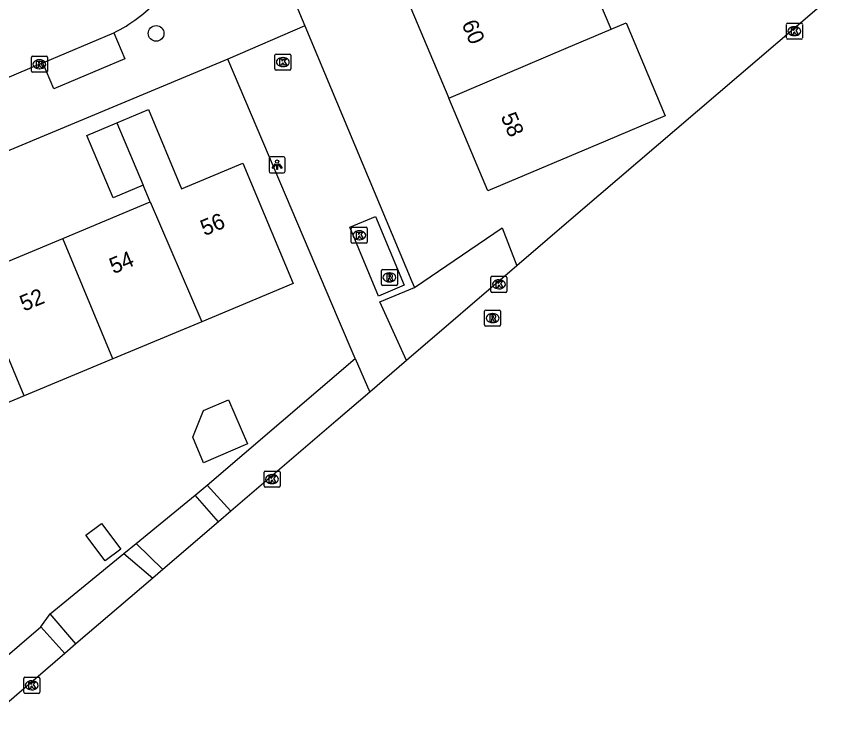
# Model space of a CAD drawing. Extents: x 157767 to 159171, y 387842 to 389425.
# Drawn here: x 158951.6 to 159002.9, y 388084.7 to 388129.2 of the extents above; entities that cross this region are included whole.
import ezdxf

# ---------------------------------------------------------------- set-up
doc = ezdxf.new("R2010")
doc.units = 0
for name, color, linetype in [('IMGEO_Berm_groen', 7, 'Continuous'), ('IMGEO_Boom', 7, 'Continuous'), ('IMGEO_Fietspad_gesloten', 7, 'Continuous'), ('IMGEO_Kolk', 7, 'Continuous'), ('IMGEO_Lichtpunt', 7, 'Continuous'), ('IMGEO_Pand', 7, 'Continuous'), ('IMGEO_Pand_nummerreeks', 7, 'Continuous'), ('IMGEO_Rijbaan_lokaal_open', 7, 'Continuous'), ('IMGEO_Rioolput', 7, 'Continuous'), ('IMGEO_Voetpad_open', 7, 'Continuous')]:
    doc.layers.add(name, color=color, linetype=linetype)

msp = doc.modelspace()

# ---------------------------------------------------------------- linework, layer by layer
at = {"layer": 'IMGEO_Berm_groen'}
for points in [[(158976.471, 388112.284), (158981.931, 388116.011), (158982.857, 388113.648)], [(158963.531, 388099.973), (158972.779, 388107.868)], [(158959.111, 388096.334), (158962.795, 388099.344)], [(158953.75, 388091.954), (158958.348, 388095.71)], [(158947.681, 388086.442), (158953.168, 388091.127)]]:
    msp.add_lwpolyline(points, dxfattribs=at)
at = {"layer": 'IMGEO_Boom'}
msp.add_circle((158960.358, 388128.137), 0.489, dxfattribs=at)
at = {"layer": 'IMGEO_Fietspad_gesloten'}
for points in [[(159002.853, 388130.771), (158986.676, 388116.918), (158982.857, 388113.648)], [(158982.857, 388113.648), (158975.97, 388107.75)], [(158975.97, 388107.75), (158973.677, 388105.777)], [(158973.677, 388105.777), (158971.557, 388103.956), (158965.015, 388098.349)], [(158965.015, 388098.349), (158964.25, 388097.693)], [(158964.25, 388097.693), (158960.771, 388094.711)], [(158960.771, 388094.711), (158960.148, 388094.178)], [(158960.148, 388094.178), (158955.359, 388090.073)], [(158955.359, 388090.073), (158954.656, 388089.471)], [(158954.656, 388089.471), (158949.084, 388084.668)]]:
    msp.add_lwpolyline(points, dxfattribs=at)
at = {"layer": 'IMGEO_Kolk'}
for p, q in [((158999.659, 388127.85), (158999.659, 388128.702)), ((158999.734, 388128.776), (159000.586, 388128.776)), ((159000.147, 388128.556), (159000.172, 388128.556)), ((159000.66, 388128.702), (159000.66, 388127.85)), ((159000.17, 388127.996), (159000.145, 388127.996)), ((159000.586, 388127.776), (158999.734, 388127.776)), ((158967.836, 388126.847), (158968.688, 388126.847)), ((158952.578, 388125.784), (158952.578, 388126.636)), ((158952.653, 388126.71), (158953.505, 388126.71)), ((158953.066, 388126.49), (158953.091, 388126.49)), ((158953.579, 388126.636), (158953.579, 388125.784)), ((158967.761, 388125.921), (158967.761, 388126.773)), ((158968.249, 388126.627), (158968.274, 388126.627)), ((158968.762, 388126.773), (158968.762, 388125.921)), ((158953.089, 388125.93), (158953.064, 388125.93)), ((158968.688, 388125.847), (158967.836, 388125.847)), ((158968.272, 388126.067), (158968.247, 388126.067)), ((158953.505, 388125.71), (158952.653, 388125.71)), ((158972.526, 388115.124), (158972.526, 388115.976)), ((158972.601, 388116.05), (158973.453, 388116.05)), ((158973.014, 388115.83), (158973.039, 388115.83)), ((158973.527, 388115.976), (158973.527, 388115.124)), ((158973.037, 388115.27), (158973.012, 388115.27)), ((158973.453, 388115.05), (158972.601, 388115.05)), ((158981.235, 388112.065), (158981.235, 388112.917)), ((158981.31, 388112.991), (158982.162, 388112.991)), ((158981.723, 388112.771), (158981.748, 388112.771)), ((158982.236, 388112.917), (158982.236, 388112.065)), ((158982.162, 388111.991), (158981.31, 388111.991)), ((158981.746, 388112.211), (158981.721, 388112.211)), ((158967.086, 388099.919), (158967.086, 388100.771)), ((158967.161, 388100.845), (158968.013, 388100.845)), ((158968.087, 388100.771), (158968.087, 388099.919)), ((158967.574, 388100.625), (158967.599, 388100.625)), ((158968.013, 388099.845), (158967.161, 388099.845)), ((158967.597, 388100.065), (158967.572, 388100.065)), ((158952.177, 388087.989), (158953.029, 388087.989)), ((158952.102, 388087.063), (158952.102, 388087.915)), ((158952.59, 388087.769), (158952.615, 388087.769)), ((158953.103, 388087.915), (158953.103, 388087.063)), ((158953.029, 388086.989), (158952.177, 388086.989)), ((158952.613, 388087.209), (158952.588, 388087.209))]:
    msp.add_line(p, q, dxfattribs=at)
for points in [[(158999.659, 388127.85), (158999.659, 388128.702)], [(158999.734, 388128.776), (159000.586, 388128.776)], [(158999.98, 388128.476), (159000.103, 388128.476), (159000.103, 388128.325), (159000.233, 388128.476), (159000.397, 388128.476), (159000.251, 388128.325), (159000.404, 388128.076), (159000.252, 388128.076), (159000.167, 388128.24), (159000.103, 388128.173), (159000.103, 388128.076), (158999.98, 388128.076), (158999.98, 388128.476)], [(159000.66, 388128.702), (159000.66, 388127.85)], [(159000.586, 388127.776), (158999.734, 388127.776)], [(158967.836, 388126.847), (158968.688, 388126.847)], [(158952.578, 388125.784), (158952.578, 388126.636)], [(158952.653, 388126.71), (158953.505, 388126.71)], [(158952.899, 388126.41), (158953.022, 388126.41), (158953.022, 388126.259), (158953.152, 388126.41), (158953.316, 388126.41), (158953.17, 388126.259), (158953.323, 388126.01), (158953.171, 388126.01), (158953.086, 388126.174), (158953.022, 388126.107), (158953.022, 388126.01), (158952.899, 388126.01), (158952.899, 388126.41)], [(158953.579, 388126.636), (158953.579, 388125.784)], [(158967.761, 388125.921), (158967.761, 388126.773)], [(158968.082, 388126.547), (158968.205, 388126.547), (158968.205, 388126.396), (158968.335, 388126.547), (158968.499, 388126.547), (158968.353, 388126.396), (158968.506, 388126.147), (158968.354, 388126.147), (158968.269, 388126.311), (158968.205, 388126.244), (158968.205, 388126.147), (158968.082, 388126.147), (158968.082, 388126.547)], [(158968.762, 388126.773), (158968.762, 388125.921)], [(158968.688, 388125.847), (158967.836, 388125.847)], [(158953.505, 388125.71), (158952.653, 388125.71)], [(158972.526, 388115.124), (158972.526, 388115.976)], [(158972.601, 388116.05), (158973.453, 388116.05)], [(158972.847, 388115.75), (158972.97, 388115.75), (158972.97, 388115.599), (158973.1, 388115.75), (158973.264, 388115.75), (158973.118, 388115.599), (158973.271, 388115.35), (158973.119, 388115.35), (158973.034, 388115.514), (158972.97, 388115.447), (158972.97, 388115.35), (158972.847, 388115.35), (158972.847, 388115.75)], [(158973.527, 388115.976), (158973.527, 388115.124)], [(158973.453, 388115.05), (158972.601, 388115.05)], [(158981.235, 388112.065), (158981.235, 388112.917)], [(158981.31, 388112.991), (158982.162, 388112.991)], [(158981.556, 388112.691), (158981.679, 388112.691), (158981.679, 388112.54), (158981.809, 388112.691), (158981.973, 388112.691), (158981.827, 388112.54), (158981.98, 388112.291), (158981.828, 388112.291), (158981.743, 388112.455), (158981.679, 388112.388), (158981.679, 388112.291), (158981.556, 388112.291), (158981.556, 388112.691)], [(158982.236, 388112.917), (158982.236, 388112.065)], [(158982.162, 388111.991), (158981.31, 388111.991)], [(158967.086, 388099.919), (158967.086, 388100.771)], [(158967.161, 388100.845), (158968.013, 388100.845)], [(158968.087, 388100.771), (158968.087, 388099.919)], [(158967.407, 388100.545), (158967.53, 388100.545), (158967.53, 388100.394), (158967.66, 388100.545), (158967.824, 388100.545), (158967.678, 388100.394), (158967.831, 388100.145), (158967.679, 388100.145), (158967.594, 388100.309), (158967.53, 388100.242), (158967.53, 388100.145), (158967.407, 388100.145), (158967.407, 388100.545)], [(158968.013, 388099.845), (158967.161, 388099.845)], [(158952.177, 388087.989), (158953.029, 388087.989)], [(158952.102, 388087.063), (158952.102, 388087.915)], [(158952.423, 388087.689), (158952.546, 388087.689), (158952.546, 388087.538), (158952.676, 388087.689), (158952.84, 388087.689), (158952.694, 388087.538), (158952.847, 388087.289), (158952.695, 388087.289), (158952.61, 388087.453), (158952.546, 388087.386), (158952.546, 388087.289), (158952.423, 388087.289), (158952.423, 388087.689)], [(158953.103, 388087.915), (158953.103, 388087.063)], [(158953.029, 388086.989), (158952.177, 388086.989)]]:
    msp.add_lwpolyline(points, dxfattribs=at)
for centre, start, end in [((158999.736, 388128.7), 91.552, 178.448), ((158999.736, 388128.7), 91.552, 178.448), ((159000.584, 388128.7), 1.552, 88.448), ((159000.584, 388128.7), 1.552, 88.448), ((158999.736, 388127.852), 181.552, 268.448), ((158999.736, 388127.852), 181.552, 268.448), ((159000.584, 388127.852), 271.552, 358.448), ((159000.584, 388127.852), 271.552, 358.448), ((158967.838, 388126.771), 91.552, 178.448), ((158967.838, 388126.771), 91.552, 178.448), ((158968.686, 388126.771), 1.552, 88.448), ((158968.686, 388126.771), 1.552, 88.448), ((158952.655, 388126.634), 91.552, 178.448), ((158952.655, 388126.634), 91.552, 178.448), ((158953.503, 388126.634), 1.552, 88.448), ((158953.503, 388126.634), 1.552, 88.448), ((158967.838, 388125.923), 181.552, 268.448), ((158967.838, 388125.923), 181.552, 268.448), ((158968.686, 388125.923), 271.552, 358.448), ((158968.686, 388125.923), 271.552, 358.448), ((158952.655, 388125.786), 181.552, 268.448), ((158952.655, 388125.786), 181.552, 268.448), ((158953.503, 388125.786), 271.552, 358.448), ((158953.503, 388125.786), 271.552, 358.448), ((158972.603, 388115.974), 91.552, 178.448), ((158972.603, 388115.974), 91.552, 178.448), ((158973.451, 388115.974), 1.552, 88.448), ((158973.451, 388115.974), 1.552, 88.448), ((158972.603, 388115.126), 181.552, 268.448), ((158972.603, 388115.126), 181.552, 268.448), ((158973.451, 388115.126), 271.552, 358.448), ((158973.451, 388115.126), 271.552, 358.448), ((158981.312, 388112.915), 91.552, 178.448), ((158981.312, 388112.915), 91.552, 178.448), ((158982.16, 388112.915), 1.552, 88.448), ((158982.16, 388112.915), 1.552, 88.448), ((158981.312, 388112.067), 181.552, 268.448), ((158981.312, 388112.067), 181.552, 268.448), ((158982.16, 388112.067), 271.552, 358.448), ((158982.16, 388112.067), 271.552, 358.448), ((158967.163, 388100.769), 91.552, 178.448), ((158967.163, 388100.769), 91.552, 178.448), ((158968.011, 388100.769), 1.552, 88.448), ((158968.011, 388100.769), 1.552, 88.448), ((158967.163, 388099.921), 181.552, 268.448), ((158967.163, 388099.921), 181.552, 268.448), ((158968.011, 388099.921), 271.552, 358.448), ((158968.011, 388099.921), 271.552, 358.448), ((158952.179, 388087.913), 91.552, 178.448), ((158952.179, 388087.913), 91.552, 178.448), ((158953.027, 388087.913), 1.552, 88.448), ((158953.027, 388087.913), 1.552, 88.448), ((158952.179, 388087.065), 181.552, 268.448), ((158952.179, 388087.065), 181.552, 268.448), ((158953.027, 388087.065), 271.552, 358.448), ((158953.027, 388087.065), 271.552, 358.448)]:
    msp.add_arc(centre, 0.0765, start, end, dxfattribs=at)
for centre, major_axis, ratio, start_param, end_param in [((159000.146, 388128.276), (-0.387, 0.002), 0.722429, 4.712389, 7.853982), ((159000.171, 388128.276), (-0.39, 0.002), 0.717154, 1.570796, 4.712389), ((158953.065, 388126.21), (-0.387, 0.002), 0.722429, 4.712389, 7.853982), ((158953.09, 388126.21), (-0.39, 0.002), 0.717154, 1.570796, 4.712389), ((158968.248, 388126.347), (-0.387, 0.002), 0.722429, 4.712389, 7.853982), ((158968.273, 388126.347), (-0.39, 0.002), 0.717154, 1.570796, 4.712389), ((158973.013, 388115.55), (-0.387, 0.002), 0.722429, 4.712389, 7.853982), ((158973.038, 388115.55), (-0.39, 0.002), 0.717154, 1.570796, 4.712389), ((158981.722, 388112.491), (-0.387, 0.002), 0.722429, 4.712389, 7.853982), ((158981.747, 388112.491), (-0.39, 0.002), 0.717154, 1.570796, 4.712389), ((158967.573, 388100.345), (-0.387, 0.002), 0.722429, 4.712389, 7.853982), ((158967.598, 388100.345), (-0.39, 0.002), 0.717154, 1.570796, 4.712389), ((158952.589, 388087.489), (-0.387, 0.002), 0.722429, 4.712389, 7.853982), ((158952.614, 388087.489), (-0.39, 0.002), 0.717154, 1.570796, 4.712389)]:
    msp.add_ellipse(centre, major_axis=major_axis, ratio=ratio, start_param=start_param, end_param=end_param, dxfattribs=at)
at = {"layer": 'IMGEO_Lichtpunt'}
for p, q in [((158967.403, 388120.347), (158967.403, 388119.54)), ((158967.403, 388120.347), (158967.403, 388119.54)), ((158968.305, 388120.442), (158967.497, 388120.442)), ((158968.305, 388120.442), (158967.497, 388120.442)), ((158968.399, 388119.54), (158968.399, 388120.347)), ((158968.399, 388119.54), (158968.399, 388120.347)), ((158967.497, 388119.446), (158968.305, 388119.446)), ((158967.497, 388119.446), (158968.305, 388119.446))]:
    msp.add_line(p, q, dxfattribs=at)
for points in [[(158967.777, 388120.011), (158967.816, 388119.983), (158967.628, 388119.721), (158967.59, 388119.748), (158967.777, 388120.011)], [(158967.879, 388119.963), (158967.926, 388119.963), (158967.926, 388119.641), (158967.879, 388119.641), (158967.879, 388119.963)], [(158967.989, 388119.983), (158968.027, 388120.01), (158968.214, 388119.748), (158968.175, 388119.72), (158967.989, 388119.983)]]:
    msp.add_lwpolyline(points, dxfattribs=at)
msp.add_circle((158967.902, 388120.145), 0.0994, dxfattribs=at)
for centre, start, end in [((158967.497, 388120.347), 90, 180), ((158967.497, 388120.347), 90, 180), ((158968.305, 388120.347), 0, 90), ((158968.305, 388120.347), 0, 90), ((158967.497, 388119.54), 180, 270), ((158967.497, 388119.54), 180, 270), ((158968.305, 388119.54), 270, 0), ((158968.305, 388119.54), 270, 360)]:
    msp.add_arc(centre, 0.0946, start, end, dxfattribs=at)
at = {"layer": 'IMGEO_Pand'}
for points in [[(158988.736, 388128.403), (158986.49, 388133.706), (158986.019, 388133.508), (158985.972, 388133.62)], [(158978.558, 388130.687), (158976.245, 388129.706), (158978.616, 388124.096)], [(158988.736, 388128.403), (158989.662, 388128.794), (158992.109, 388123.003), (158988.377, 388121.426), (158981.051, 388118.331), (158978.616, 388124.096)], [(158978.616, 388124.096), (158985.931, 388127.215), (158988.736, 388128.403)], [(158957.901, 388122.553), (158959.884, 388123.382), (158961.946, 388118.445), (158965.763, 388120.039), (158968.895, 388112.539), (158963.2, 388110.16)], [(158959.556, 388118.67), (158957.674, 388117.884), (158956.047, 388121.779), (158957.901, 388122.553)], [(158957.901, 388122.553), (158959.556, 388118.67)], [(158959.991, 388117.629), (158959.556, 388118.67)], [(158954.532, 388115.349), (158959.991, 388117.629)], [(158959.991, 388117.629), (158963.2, 388110.16)], [(158948.995, 388113.036), (158954.532, 388115.349)], [(158957.664, 388107.848), (158954.532, 388115.349)], [(158952.127, 388105.536), (158948.995, 388113.036)], [(158963.2, 388110.16), (158957.664, 388107.848)], [(158957.664, 388107.848), (158952.127, 388105.536)], [(158952.127, 388105.536), (158946.212, 388103.065)], [(158962.637, 388102.952), (158963.313, 388104.628), (158964.873, 388105.298), (158966.058, 388102.54), (158963.319, 388101.363), (158962.637, 388102.952)], [(158955.973, 388096.842), (158956.954, 388097.58), (158958.154, 388095.988), (158957.174, 388095.249), (158955.973, 388096.842)]]:
    msp.add_lwpolyline(points, dxfattribs=at)
at = {"layer": 'IMGEO_Rijbaan_lokaal_open'}
for points in [[(158953.302, 388126.303), (158957.724, 388128.177)], [(158953.302, 388126.303), (158948.141, 388124.117), (158946.944, 388123.623)]]:
    msp.add_lwpolyline(points, dxfattribs=at)
msp.add_arc((158953.346, 388136.961), 9.815, 296.493, 316.66, dxfattribs=at)
at = {"layer": 'IMGEO_Rioolput'}
for p, q in [((158974.405, 388112.496), (158974.405, 388113.348)), ((158974.48, 388113.422), (158975.332, 388113.422)), ((158974.893, 388113.202), (158974.918, 388113.202)), ((158975.406, 388113.348), (158975.406, 388112.496)), ((158974.916, 388112.642), (158974.891, 388112.642)), ((158975.332, 388112.422), (158974.48, 388112.422)), ((158980.841, 388109.958), (158980.841, 388110.81)), ((158980.916, 388110.884), (158981.768, 388110.884)), ((158981.329, 388110.664), (158981.354, 388110.664)), ((158981.842, 388110.81), (158981.842, 388109.958)), ((158981.352, 388110.104), (158981.327, 388110.104)), ((158981.768, 388109.884), (158980.916, 388109.884))]:
    msp.add_line(p, q, dxfattribs=at)
for points in [[(158974.405, 388112.496), (158974.405, 388113.348)], [(158974.48, 388113.422), (158975.332, 388113.422)], [(158974.994, 388113.12), (158974.742, 388113.122), (158974.742, 388112.722)], [(158974.92, 388113.041), (158974.866, 388113.041), (158974.866, 388112.96)], [(158975.406, 388113.348), (158975.406, 388112.496)], [(158974.742, 388112.722), (158974.866, 388112.722), (158974.866, 388112.884), (158974.877, 388112.884)], [(158974.866, 388112.96), (158974.918, 388112.96)], [(158974.924, 388112.855), (158974.995, 388112.722), (158975.135, 388112.722), (158975.07, 388112.848)], [(158975.332, 388112.422), (158974.48, 388112.422)], [(158980.841, 388109.958), (158980.841, 388110.81)], [(158980.916, 388110.884), (158981.768, 388110.884)], [(158981.43, 388110.582), (158981.178, 388110.584), (158981.178, 388110.184)], [(158981.356, 388110.503), (158981.302, 388110.503), (158981.302, 388110.422)], [(158981.842, 388110.81), (158981.842, 388109.958)], [(158981.178, 388110.184), (158981.302, 388110.184), (158981.302, 388110.346), (158981.313, 388110.346)], [(158981.302, 388110.422), (158981.354, 388110.422)], [(158981.36, 388110.317), (158981.431, 388110.184), (158981.571, 388110.184), (158981.506, 388110.31)], [(158981.768, 388109.884), (158980.916, 388109.884)]]:
    msp.add_lwpolyline(points, dxfattribs=at)
for centre, radius, start, end in [((158974.482, 388113.346), 0.0765, 91.552, 178.448), ((158974.482, 388113.346), 0.0765, 91.552, 178.448), ((158974.926, 388112.945), 0.0964, 77.0061, 93.1865), ((158974.94, 388113.002), 0.0378, 276.6634, 79.6772), ((158974.993, 388113.01), 0.109, 350.3612, 89.416), ((158975.33, 388113.346), 0.0765, 1.552, 88.448), ((158975.33, 388113.346), 0.0765, 1.552, 88.448), ((158974.876, 388112.831), 0.0533, 26.0293, 88.6989), ((158974.902, 388113.149), 0.19, 274.7715, 282.9687), ((158974.991, 388113.01), 0.112, 277.5842, 350.9817), ((158974.975, 388112.795), 0.108, 29.5134, 73.7905), ((158974.482, 388112.498), 0.0765, 181.552, 268.448), ((158974.482, 388112.498), 0.0765, 181.552, 268.448), ((158975.33, 388112.498), 0.0765, 271.552, 358.448), ((158975.33, 388112.498), 0.0765, 271.552, 358.448), ((158980.918, 388110.808), 0.0765, 91.552, 178.448), ((158980.918, 388110.808), 0.0765, 91.552, 178.448), ((158981.362, 388110.407), 0.0964, 77.0061, 93.1865), ((158981.376, 388110.464), 0.0378, 276.6634, 79.6772), ((158981.429, 388110.472), 0.109, 350.3612, 89.416), ((158981.427, 388110.472), 0.112, 277.5842, 350.9817), ((158981.766, 388110.808), 0.0765, 1.552, 88.448), ((158981.766, 388110.808), 0.0765, 1.552, 88.448), ((158980.918, 388109.96), 0.0765, 181.552, 268.448), ((158980.918, 388109.96), 0.0765, 181.552, 268.448), ((158981.312, 388110.293), 0.0533, 26.0293, 88.6989), ((158981.338, 388110.611), 0.19, 274.7715, 282.9687), ((158981.411, 388110.257), 0.108, 29.5134, 73.7905), ((158981.766, 388109.96), 0.0765, 271.552, 358.448), ((158981.766, 388109.96), 0.0765, 271.552, 358.448)]:
    msp.add_arc(centre, radius, start, end, dxfattribs=at)
for centre, major_axis, ratio, start_param, end_param in [((158974.892, 388112.922), (-0.387, 0.002), 0.722429, 4.712389, 7.853982), ((158974.917, 388112.922), (-0.39, 0.002), 0.717154, 1.570796, 4.712389), ((158981.328, 388110.384), (-0.387, 0.002), 0.722429, 4.712389, 7.853982), ((158981.353, 388110.384), (-0.39, 0.002), 0.717154, 1.570796, 4.712389)]:
    msp.add_ellipse(centre, major_axis=major_axis, ratio=ratio, start_param=start_param, end_param=end_param, dxfattribs=at)
at = {"layer": 'IMGEO_Voetpad_open'}
for points in [[(158960.785, 388151.731), (158960.049, 388151.425), (158969.624, 388128.603)], [(158969.624, 388128.603), (158964.82, 388126.534)], [(158969.624, 388128.603), (158976.308, 388112.673), (158976.471, 388112.284)], [(158957.724, 388128.177), (158958.411, 388126.561), (158953.989, 388124.688), (158953.302, 388126.303)], [(158964.82, 388126.534), (158906.391, 388102.157)], [(158972.779, 388107.868), (158971.736, 388110.298), (158964.82, 388126.534)], [(158974.047, 388116.721), (158975.833, 388112.436), (158974.218, 388111.763), (158972.432, 388116.048), (158974.047, 388116.721)], [(158975.97, 388107.75), (158974.314, 388111.396), (158976.471, 388112.284)], [(158972.779, 388107.868), (158973.677, 388105.777)], [(158962.795, 388099.344), (158963.531, 388099.973)], [(158963.531, 388099.973), (158965.015, 388098.349)], [(158964.25, 388097.693), (158962.795, 388099.344)], [(158958.348, 388095.71), (158959.111, 388096.334)], [(158960.771, 388094.711), (158959.111, 388096.334)], [(158958.348, 388095.71), (158960.148, 388094.178)], [(158953.168, 388091.127), (158953.75, 388091.954)], [(158955.359, 388090.073), (158953.75, 388091.954)], [(158953.168, 388091.127), (158954.656, 388089.471)]]:
    msp.add_lwpolyline(points, dxfattribs=at)

# ---------------------------------------------------------------- texts
at = {"layer": 'IMGEO_Pand_nummerreeks'}
for s, rotation, p in [('60', 292.9009, (158979.391, 388128.733)), ('58', 292.9009, (158981.831, 388122.957)), ('56', 22.6621, (158963.378, 388115.489)), ('54', 22.6694, (158957.701, 388113.118)), ('52', 22.6694, (158952.114, 388110.785))]:
    msp.add_text(s, height=1, rotation=rotation, dxfattribs=at).set_placement(p)

doc.saveas('drawing.dxf')
